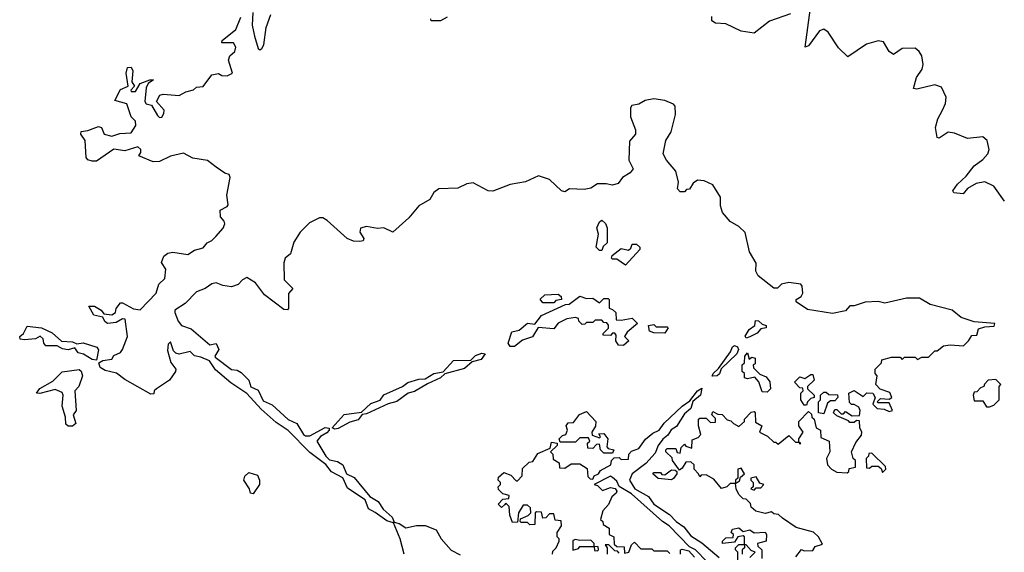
# Model space of a CAD drawing. Extents: x 2106670 to 2323771, y 35271 to 224896.
# Tile 303 of 419: x 2238702 to 2243224, y 159634 to 162081. Entities that reach past the tile are written whole.
import ezdxf

# ---------------------------------------------------------------- set-up
doc = ezdxf.new("R2010")
doc.units = 0

msp = doc.modelspace()

# ---------------------------------------------------------------- linework, layer by layer
at = {"layer": '0CON20XD'}
for points in [[(2243225, 161247.5), (2243175, 161315.8), (2243135, 161335.6), (2243095, 161328.6), (2243054.2, 161305), (2243035, 161281.2), (2242992.5, 161285), (2242987.5, 161295), (2243008.8, 161325), (2243048.9, 161361.1), (2243085, 161410), (2243125, 161438.1), (2243147.8, 161465), (2243154.5, 161485), (2243144.4, 161525), (2243125, 161542.2), (2243054.5, 161535.5), (2242995, 161559.5), (2242966.6, 161563.4), (2242925, 161536.2), (2242915, 161540), (2242907.3, 161585), (2242919.1, 161625), (2242940, 161665), (2242954, 161696), (2242956.1, 161725), (2242935, 161770), (2242905, 161781.1), (2242822, 161762), (2242807.5, 161765), (2242820.6, 161815), (2242845.9, 161854.1), (2242851.5, 161875), (2242845.4, 161915), (2242833.3, 161935), (2242815, 161949.1), (2242755, 161948), (2242715, 161921.2), (2242695, 161933.8), (2242668.3, 161978.3), (2242644, 161984), (2242591.7, 161968.3), (2242505, 161910), (2242461.7, 161951.7), (2242415, 162023.8), (2242395, 162037.5), (2242375, 162028.8), (2242325, 161960), (2242310, 161955), (2242333.3, 162135)], [(2240467.5, 159625), (2240450, 159695), (2240418.8, 159768.8), (2240388.5, 159778.5), (2240335, 159816.2), (2240304.2, 159834.2), (2240289.2, 159875), (2240208.2, 159928.2), (2240185.7, 159975.7), (2240133.9, 160003.9), (2240107.8, 160037.8), (2240035, 160092.9), (2239935, 160192.7), (2239880.2, 160230.2), (2239811.1, 160291.1), (2239745, 160363.3), (2239672.7, 160412.7), (2239601.5, 160471.5), (2239573.5, 160513.5), (2239535, 160530.8), (2239505, 160536), (2239485, 160556.7), (2239435, 160543.8), (2239419.3, 160549.3), (2239409.3, 160559.3), (2239395, 160600), (2239385, 160590), (2239380.7, 160560.7), (2239396.4, 160506.4), (2239420, 160475), (2239417.5, 160465), (2239390, 160425), (2239330, 160385), (2239320, 160375), (2239318.3, 160361.7), (2239305, 160360), (2239185, 160427.5), (2239147, 160457), (2239095, 160469.2), (2239072.1, 160482.1), (2239066.2, 160505), (2239085, 160515.6), (2239125, 160521.2), (2239135, 160537.5), (2239165, 160552.1), (2239174.5, 160565), (2239198, 160625), (2239186.7, 160705), (2239175, 160706), (2239145, 160690), (2239105, 160684.3), (2239093.5, 160693.5), (2239083.9, 160713.9), (2239043.2, 160723.2), (2239020, 160765), (2239046.7, 160765), (2239076.4, 160746.4), (2239089.3, 160729.3), (2239125, 160724.5), (2239142.9, 160735), (2239145.8, 160754.2), (2239165, 160780), (2239175, 160780), (2239225, 160752), (2239255, 160747.1), (2239329.4, 160825), (2239342, 160865), (2239368.6, 160891.4), (2239374.3, 160935), (2239354.3, 160965), (2239364.3, 160995), (2239382, 161008), (2239405, 161012.9), (2239475, 161001.9), (2239505, 161022), (2239545, 161033.1), (2239564.1, 161055.9), (2239585, 161066), (2239603.8, 161085), (2239636.6, 161123.4), (2239645, 161142.5), (2239642, 161155), (2239624, 161175), (2239622.5, 161205), (2239655, 161222.5), (2239659.3, 161230.7), (2239654.2, 161275), (2239668.6, 161355), (2239665, 161368.8), (2239645, 161375.7), (2239605, 161403.8), (2239564.3, 161434.3), (2239497.5, 161445), (2239455, 161468), (2239395, 161453.6), (2239345, 161429.1), (2239315, 161427.8), (2239250, 161455), (2239259.2, 161470.8), (2239259.2, 161485), (2239245, 161497.1), (2239185, 161477.5), (2239134.5, 161485.5), (2239055, 161431.2), (2239035, 161430), (2239015, 161437.5), (2239007, 161447), (2239002.5, 161525), (2238982.5, 161555), (2238985, 161567.5), (2239015, 161571.2), (2239065, 161590), (2239077.5, 161585), (2239090, 161555), (2239125, 161546.2), (2239162.5, 161557.5), (2239215, 161561.4), (2239235.6, 161595), (2239234.3, 161614.3), (2239214, 161635), (2239193.9, 161693.9), (2239140, 161710), (2239165, 161760), (2239200, 161775), (2239192, 161835), (2239198.3, 161861.7), (2239215, 161863.3), (2239222, 161845), (2239217.5, 161795), (2239230, 161775), (2239212.5, 161757.5), (2239215, 161750), (2239235, 161750), (2239255, 161787.5), (2239300, 161805), (2239317.5, 161805), (2239292.5, 161787.5), (2239283, 161767), (2239277.5, 161705), (2239284, 161694), (2239308.3, 161688.3), (2239335, 161640.8), (2239345, 161631.5), (2239355, 161632.7), (2239365, 161650), (2239365.5, 161665), (2239330, 161705), (2239345.8, 161734.2), (2239361.7, 161738.3), (2239435, 161732), (2239465, 161748.6), (2239501.2, 161758.8), (2239515, 161770), (2239545, 161773.8), (2239585, 161826.7), (2239615, 161833.3), (2239630, 161825), (2239655, 161822.5), (2239680, 161835), (2239661.4, 161895), (2239668, 161915), (2239690.8, 161935), (2239694.4, 161955), (2239685, 161974), (2239630, 161975), (2239632.5, 161985), (2239694.4, 162035.6), (2239718.3, 162091.7)], [(2239773.2, 162113.2), (2239770, 162055), (2239780, 162005), (2239797.7, 161947.7), (2239805, 161942), (2239815, 161948.8), (2239823.8, 161965), (2239834.4, 162045), (2239855.6, 162105)], [(2240665, 162092.5), (2240635, 162076), (2240592.5, 162075), (2240590, 162085)], [(2242242.5, 162107.5), (2242145.4, 162074.6), (2242075, 162019.2), (2242015, 162027.5), (2241945, 162060.9), (2241897.5, 162065), (2241881.2, 162075), (2241881.4, 162095)], [(2242267, 159613), (2242293, 159647), (2242305, 159640), (2242345, 159642.5), (2242355, 159660), (2242388.3, 159671.7), (2242370, 159705), (2242347, 159727), (2242268.3, 159748.3), (2242205, 159790), (2242187, 159807), (2242165, 159810), (2242155, 159820), (2242125, 159812.5), (2242083, 159823), (2242061.7, 159841.7), (2242058.3, 159858.3), (2242038.3, 159878.3), (2242025, 159880), (2242005, 159900), (2241992.5, 159925), (2241990, 159950), (2242008.3, 159961.7), (2242011.7, 159978.3), (2242030, 159995), (2242015, 160020), (2242000, 160015), (2242000, 159975), (2241990, 159965), (2241990, 159950), (2241965, 159950), (2241950, 159935), (2241925, 159927.5), (2241889.3, 159969.3), (2241855, 159990), (2241832.5, 159987.5), (2241825, 159980), (2241820, 159995), (2241800, 160015), (2241800, 160035), (2241785, 160050), (2241761.7, 160048.3), (2241745, 160020), (2241731.7, 160011.7), (2241700, 160055), (2241698.3, 160068.3), (2241670, 160095), (2241670, 160105), (2241675, 160110), (2241715, 160110), (2241721.7, 160091.7), (2241735, 160090), (2241740, 160115), (2241755, 160130), (2241761.7, 160121.7), (2241788.3, 160111.7), (2241790, 160150), (2241818.3, 160161.7), (2241830, 160175), (2241820, 160215), (2241820, 160245), (2241825, 160250), (2241855, 160250), (2241875, 160230), (2241898.3, 160231.7), (2241898.3, 160248.3), (2241880, 160265), (2241885, 160280), (2241908.3, 160268.3), (2241927.5, 160267.5), (2241951.7, 160241.7), (2241968.3, 160238.3), (2241980, 160225), (2242005, 160212.5), (2242030, 160235), (2242030, 160245), (2242061.7, 160278.3), (2242075, 160280), (2242080, 160275), (2242081.7, 160231.7), (2242110, 160215), (2242100, 160185), (2242137, 160167), (2242165, 160140), (2242175, 160140), (2242185, 160130), (2242235, 160170), (2242265, 160140), (2242280, 160140), (2242285, 160130), (2242290, 160135), (2242280, 160140), (2242280, 160155), (2242300, 160185), (2242280, 160215), (2242280, 160235), (2242325, 160280), (2242338.3, 160268.3), (2242340, 160255), (2242350, 160245), (2242360, 160205), (2242380, 160195), (2242381.7, 160161.7), (2242420, 160145), (2242422.5, 160095), (2242407.5, 160065), (2242412.5, 160035), (2242430, 160015), (2242455, 160002.5), (2242501.7, 159998.3), (2242510, 160005), (2242511.7, 160018.3), (2242540, 160025), (2242540, 160055), (2242530, 160065), (2242522.5, 160095), (2242541.7, 160138.3), (2242568.3, 160171.7), (2242570, 160185), (2242560, 160205), (2242558.3, 160238.3), (2242545, 160240), (2242535, 160230), (2242515, 160230), (2242508.3, 160238.3), (2242455, 160260), (2242440, 160275), (2242445, 160290), (2242455, 160290), (2242475, 160270), (2242485, 160270), (2242495, 160280), (2242525, 160260), (2242558.3, 160261.7), (2242562.5, 160285), (2242555, 160300), (2242535, 160312.5), (2242522.5, 160312.5), (2242512.5, 160322.5), (2242510, 160365), (2242535, 160377.5), (2242575, 160350), (2242593, 160367), (2242620, 160365), (2242630, 160345), (2242620, 160315), (2242640, 160295), (2242671.7, 160291.7), (2242695, 160280), (2242710, 160285), (2242695, 160320), (2242645, 160320), (2242640, 160325), (2242655, 160340), (2242695, 160337.5), (2242707.5, 160345), (2242698.3, 160368.3), (2242653, 160383), (2242633.3, 160405), (2242640, 160445), (2242630, 160455), (2242630, 160475), (2242660, 160505), (2242661.7, 160518.3), (2242705, 160530), (2242745, 160530), (2242755, 160520), (2242765, 160530), (2242815, 160530), (2242825, 160520), (2242845, 160530), (2242875, 160530), (2242905, 160560), (2242915, 160560), (2242945, 160582.5), (2242975, 160587.5), (2243037, 160583), (2243060, 160605), (2243075, 160630), (2243098.3, 160631.7), (2243105, 160660), (2243135, 160670), (2243177, 160673), (2243180, 160685), (2243085, 160692.5), (2243025, 160712.5), (2242985, 160746), (2242882.7, 160772.7), (2242835, 160802), (2242775, 160801.2), (2242675, 160778.8), (2242645, 160786.2), (2242585, 160782.5), (2242535, 160766.2), (2242514.2, 160765.8), (2242495, 160742.5), (2242435, 160731.2), (2242319.5, 160749.5), (2242267.5, 160785), (2242267.5, 160795), (2242290.7, 160809.3), (2242298, 160825), (2242296.1, 160856.1), (2242290, 160865), (2242235, 160873.8), (2242200, 160865), (2242182.5, 160847.5), (2242165, 160846.7), (2242094.2, 160904.2), (2242083.3, 160925), (2242085, 160962.5), (2242054.2, 161014.2), (2242033.6, 161103.6), (2242005, 161131.2), (2241965, 161153.8), (2241930, 161195), (2241921.2, 161225), (2241920, 161265), (2241885, 161322.5), (2241845, 161340), (2241815, 161343.3), (2241795, 161330), (2241778.3, 161301.7), (2241765, 161300), (2241755, 161290), (2241735, 161290), (2241723, 161303), (2241727.5, 161335), (2241716, 161385), (2241673.3, 161435), (2241656.7, 161465), (2241668.8, 161525), (2241693.9, 161566.1), (2241713.3, 161645), (2241713, 161683), (2241705, 161692.5), (2241665, 161710), (2241615, 161716.7), (2241575, 161710), (2241545, 161693.3), (2241513.6, 161686.4), (2241507.5, 161675), (2241507.5, 161635), (2241530, 161575), (2241530, 161555), (2241503.3, 161523.3), (2241500, 161435), (2241520, 161395), (2241505, 161376.7), (2241470, 161355), (2241451.2, 161328.8), (2241425, 161320.8), (2241395, 161326)], [(2241395, 161326), (2241355, 161326), (2241325, 161306.7), (2241295, 161300), (2241227, 161303), (2241205, 161290), (2241190, 161295), (2241135, 161346.7), (2241085, 161363.3), (2241025, 161336), (2240955, 161323.3), (2240875, 161292.5), (2240854.2, 161294.2), (2240785, 161331.2), (2240755, 161326.2), (2240715, 161306.2), (2240627, 161303), (2240603.6, 161286.4), (2240585.9, 161254.1), (2240535, 161226.2), (2240488.9, 161171.1), (2240416.1, 161103.9), (2240375, 161123.8), (2240345, 161122), (2240295, 161130), (2240267, 161123), (2240263.8, 161105), (2240282.5, 161075), (2240280, 161065), (2240265, 161061.2), (2240235, 161062.5), (2240206.7, 161075), (2240115, 161158.1), (2240095, 161170.6), (2240079.2, 161170.8), (2240032.7, 161147.3), (2239990, 161105), (2239962, 161058), (2239946.2, 161005), (2239922, 160985), (2239915.9, 160964.1), (2239917.5, 160885), (2239957.5, 160845), (2239936.7, 160823.3), (2239936.7, 160753.3), (2239931.7, 160748.3), (2239915, 160750), (2239827.3, 160817.3), (2239785, 160871.2), (2239745, 160896), (2239725, 160886.2), (2239706.1, 160863.9), (2239675, 160853.8), (2239635, 160859.4), (2239605, 160871.4), (2239585, 160867.5), (2239554.2, 160845.8), (2239515, 160830.8), (2239463, 160777), (2239415, 160746.7), (2239414.2, 160735), (2239430.4, 160695), (2239445, 160676.5), (2239490, 160660), (2239575, 160586.7), (2239605, 160592.5), (2239616.7, 160565), (2239598, 160535), (2239600.3, 160530.3), (2239675, 160473.3), (2239701.2, 160471.2), (2239720, 160460), (2239754.4, 160424.4), (2239764.5, 160394.5), (2239798.1, 160378.1), (2239820.2, 160330.2), (2239861.7, 160311.7), (2239934.6, 160244.6), (2239975.6, 160225.6), (2240005.7, 160175), (2240015, 160168.5), (2240035, 160168.5), (2240105, 160207.8), (2240123.6, 160203.6), (2240124, 160195), (2240112.5, 160182.5), (2240084.5, 160165.5), (2240067.5, 160145), (2240108.6, 160075), (2240125, 160058), (2240161.4, 160051.4), (2240185.7, 160035.7), (2240203.3, 159995), (2240238, 159978), (2240310.3, 159890.3), (2240347.9, 159867.9), (2240371.4, 159831.4), (2240413.3, 159795), (2240422.5, 159772.5), (2240445, 159766.5), (2240475, 159745.6), (2240525, 159756.2), (2240565, 159756.7), (2240615, 159737.5), (2240637.5, 159695), (2240683.6, 159643.6), (2240725, 159622.5)], [(2241375, 161020), (2241365, 161020), (2241350, 161035), (2241360, 161095), (2241353.3, 161125), (2241365, 161152.5), (2241375, 161160), (2241392.5, 161145), (2241400, 161125), (2241400, 161055), (2241381.7, 161038.3), (2241375, 161020)], [(2241485, 160952.5), (2241445, 160980), (2241425, 160980), (2241420, 160985), (2241423, 160997), (2241465, 161030), (2241497.5, 161022.5), (2241508.3, 161031.7), (2241515, 161050), (2241535, 161050), (2241550, 161035), (2241550, 161025), (2241485, 160952.5)], [(2240975, 160578.6), (2240955, 160580), (2240945.6, 160595), (2240962.7, 160647.3), (2240996.7, 160655), (2241034, 160686), (2241068.3, 160681.7), (2241098, 160722), (2241208.3, 160771.7), (2241225, 160773.3), (2241275, 160810), (2241305, 160800), (2241335, 160802), (2241365, 160780), (2241385, 160800), (2241405, 160800), (2241410, 160795), (2241410, 160755), (2241425, 160750), (2241440, 160735), (2241441.7, 160701.7), (2241465, 160700), (2241515, 160710), (2241540, 160685), (2241492.5, 160645), (2241480, 160625), (2241500, 160605), (2241475, 160583.3), (2241452.5, 160585), (2241440, 160605), (2241441.7, 160631.7), (2241435, 160640), (2241425, 160640), (2241415, 160630), (2241381.7, 160631.7), (2241381.7, 160638.3), (2241407, 160663), (2241407, 160677), (2241398.3, 160688.3), (2241385, 160690), (2241375, 160700), (2241345, 160700), (2241335, 160690), (2241305, 160690), (2241298.3, 160681.7), (2241285, 160680), (2241270, 160695), (2241268.3, 160708.3), (2241255, 160712.5), (2241215, 160706.2), (2241175, 160686), (2241155, 160660), (2241083.6, 160666.4), (2241056.8, 160623.2), (2241011.7, 160608.3), (2240975, 160578.6)], [(2241155, 160780), (2241105, 160780), (2241093, 160797), (2241113.6, 160816.4), (2241175, 160820), (2241188.3, 160808.3), (2241190, 160795), (2241165, 160790), (2241155, 160780)], [(2242038.3, 160618.3), (2242033.3, 160626.7), (2242052, 160658), (2242077.5, 160675), (2242081.7, 160698.3), (2242095, 160697.5), (2242111.7, 160681.7), (2242130, 160675), (2242130, 160665), (2242105, 160660), (2242088.8, 160641.2), (2242055, 160623.3), (2242038.3, 160618.3)], [(2239055, 160516.7), (2239035, 160519.5), (2238995, 160544.2), (2238970.8, 160550.8), (2238955, 160573.3), (2238924.5, 160564.5), (2238898.6, 160568.6), (2238875, 160582), (2238823.1, 160583.1), (2238813.8, 160595), (2238810, 160615), (2238796.4, 160626.4), (2238775, 160614), (2238725, 160610), (2238705, 160612.5), (2238702.5, 160625), (2238720.5, 160639.5), (2238737.5, 160672.5), (2238802.5, 160665), (2238851.7, 160641.7), (2238894.1, 160604.1), (2238945, 160600.8), (2238965, 160591.2), (2238994.6, 160595.4), (2239056.2, 160576.2), (2239064.3, 160564.3), (2239055, 160516.7)], [(2241665, 160640), (2241615, 160642.5), (2241595, 160650), (2241590, 160675), (2241615, 160680), (2241625, 160670), (2241675, 160670), (2241680, 160665), (2241665, 160640)], [(2241883, 160443), (2241886.7, 160455), (2241911.7, 160478.3), (2241965.7, 160554.3), (2241975, 160577.5), (2241985, 160583.3), (2241998, 160578), (2242003.8, 160565), (2241996.2, 160545), (2241923.3, 160476.7), (2241915.7, 160454.3), (2241905, 160444), (2241883, 160443)], [(2242135, 160370), (2242111.7, 160371.7), (2242097, 160417), (2242078.3, 160438.3), (2242045, 160430), (2242030, 160435), (2242030, 160455), (2242020, 160465), (2242020, 160495), (2242030, 160505), (2242032.5, 160535), (2242045, 160550), (2242051.7, 160521.7), (2242065, 160530), (2242080, 160525), (2242080, 160500), (2242070, 160495), (2242071.7, 160481.7), (2242101.7, 160451.7), (2242130, 160440), (2242146.7, 160416.7), (2242150, 160385), (2242135, 160370)], [(2240149.5, 160199.5), (2240136.7, 160205), (2240192.6, 160267.4), (2240272, 160278), (2240315, 160318.1), (2240357.1, 160332.9), (2240375, 160358), (2240460, 160395), (2240485, 160414.3), (2240535, 160429.5), (2240565, 160431.4), (2240604.6, 160455.4), (2240646.4, 160463.6), (2240694.4, 160515.6), (2240774.1, 160515.9), (2240795, 160538.5), (2240825, 160549.2), (2240840, 160545), (2240820.8, 160519.2), (2240780.7, 160509.3), (2240745, 160478.6), (2240655, 160453.8), (2240635.4, 160434.6), (2240575, 160408), (2240515, 160372.2), (2240486.2, 160365), (2240435, 160327.1), (2240393.8, 160316.2), (2240295, 160269.2), (2240275, 160267.5), (2240257.4, 160242.6), (2240218.9, 160231.1), (2240165, 160202.5), (2240149.5, 160199.5)], [(2238925, 160213.3), (2238915, 160222.5), (2238913.3, 160255), (2238898.1, 160305), (2238902.5, 160355), (2238897.3, 160367.3), (2238865, 160381.4), (2238795, 160363.3), (2238780, 160365), (2238795, 160386.7), (2238855, 160420), (2238897.1, 160462.9), (2238975, 160474), (2238985, 160466.7), (2238991.1, 160445), (2238974.3, 160395.7), (2238956.2, 160375), (2238961.2, 160285), (2238947.5, 160265), (2238960, 160225), (2238945, 160213.8), (2238925, 160213.3)], [(2242315, 160310), (2242305, 160310), (2242290, 160335), (2242290, 160365), (2242300, 160375), (2242298.3, 160388.3), (2242285, 160390), (2242260, 160415), (2242285, 160440), (2242307.5, 160432.5), (2242335, 160450), (2242345, 160450), (2242350, 160425), (2242320, 160395), (2242320, 160385), (2242350, 160355), (2242350, 160345), (2242335, 160340), (2242320, 160325), (2242315, 160310)], [(2243141.7, 160301.7), (2243155, 160302.5), (2243175, 160310), (2243200, 160335), (2243200, 160395), (2243207.5, 160405), (2243185, 160427.5), (2243150, 160425), (2243133, 160407), (2243130, 160395), (2243115, 160390), (2243098.3, 160371.7), (2243085, 160370), (2243080, 160355), (2243085, 160330), (2243125, 160330), (2243141.7, 160301.7)], [(2241148.8, 159625), (2241151.2, 159638.8), (2241166.2, 159655), (2241180, 159685), (2241180, 159695), (2241170, 159705), (2241170, 159725), (2241190, 159755), (2241188.3, 159778.3), (2241161.7, 159781.7), (2241155, 159810), (2241135, 159810), (2241118.3, 159791.7), (2241105, 159790), (2241098.3, 159818.3), (2241075, 159820), (2241070, 159815), (2241068.3, 159761.7), (2241045, 159760), (2241035, 159770), (2241005, 159770), (2241000, 159775), (2241001.7, 159788.3), (2241037, 159803), (2241050, 159815), (2241048.3, 159838.3), (2241035, 159850), (2241015, 159850), (2240992.5, 159815), (2240988.3, 159771.7), (2240965, 159770), (2240952.5, 159805), (2240950, 159845), (2240935, 159860), (2240928.3, 159851.7), (2240915, 159840), (2240900, 159855), (2240921.7, 159878.3), (2240948.3, 159881.7), (2240950, 159895), (2240921.7, 159901.7), (2240901.7, 159921.7), (2240900, 159935), (2240910, 159945), (2240910, 159955), (2240900, 159965), (2240901.7, 159978.3), (2240925, 160000), (2240958.3, 159988.3), (2240981.7, 159961.7), (2240988.3, 159961.7), (2241010, 159985), (2241011.7, 160018.3), (2241041.7, 160048.3), (2241058.3, 160051.7), (2241081.7, 160088.3), (2241138.3, 160111.7), (2241145, 160140), (2241170, 160135), (2241170, 160125), (2241140, 160095), (2241150, 160085), (2241151.7, 160061.7), (2241180, 160045), (2241181.7, 160021.7), (2241205, 160020), (2241235, 160040), (2241275, 160040), (2241308.3, 160018.3), (2241311.7, 159981.7), (2241321.7, 159971.7), (2241335, 159970), (2241340, 159985), (2241360, 159995), (2241370, 160010), (2241417.5, 160035), (2241420, 160055), (2241431.7, 160068.3), (2241455, 160070), (2241465, 160060), (2241498.3, 160061.7), (2241500, 160085), (2241511.7, 160098.3), (2241545, 160110), (2241576.1, 160153.9), (2241609.3, 160180.7), (2241638.8, 160195), (2241662.3, 160227.7), (2241744.5, 160305.5), (2241779.7, 160330.3), (2241815, 160376.2), (2241835, 160387.5), (2241828.8, 160355), (2241793.3, 160326.7), (2241784, 160295), (2241755, 160270), (2241718, 160212), (2241693.5, 160196.5), (2241678, 160172), (2241655, 160153.3), (2241634.2, 160125), (2241620, 160090), (2241578, 160042), (2241514.2, 159995), (2241502.9, 159965), (2241527.5, 159925), (2241590, 159890), (2241614.6, 159854.6), (2241686.8, 159806.8), (2241716.2, 159775), (2241751.5, 159751.5), (2241785, 159709.2), (2241835, 159678), (2241915, 159610)], [(2242395, 160270), (2242370, 160275), (2242370, 160325), (2242380, 160335), (2242380, 160355), (2242395, 160370), (2242405, 160370), (2242418.3, 160358.3), (2242457.5, 160357.5), (2242460, 160345), (2242445, 160330), (2242425, 160330), (2242411.7, 160318.3), (2242395, 160270)], [(2241425, 160090), (2241385, 160090), (2241370, 160105), (2241365, 160130), (2241351.7, 160128.3), (2241335, 160110), (2241311.7, 160111.7), (2241310, 160135), (2241320, 160145), (2241315, 160160), (2241275, 160160), (2241255, 160140), (2241185, 160140), (2241180, 160155), (2241195, 160170), (2241210, 160175), (2241217.5, 160195), (2241212.5, 160215), (2241221.7, 160228.3), (2241245, 160230), (2241273.6, 160266.4), (2241305, 160280), (2241347.5, 160235), (2241347, 160213), (2241330, 160185), (2241331.7, 160171.7), (2241365, 160160), (2241370, 160165), (2241361.7, 160178.3), (2241385, 160180), (2241402.5, 160155), (2241398.3, 160118.3), (2241405, 160110), (2241430, 160105), (2241425, 160090)], [(2242665, 160000), (2242680, 160015), (2242678.3, 160028.3), (2242615, 160090), (2242601.7, 160088.3), (2242600, 160075), (2242590, 160065), (2242591.7, 160021.7), (2242605, 160020), (2242615, 160030), (2242645, 160030), (2242658.3, 160018.3), (2242665, 160000)], [(2241695, 159967.5), (2241635, 159972.5), (2241610, 159995), (2241615, 160000), (2241645, 160000), (2241651.7, 159991.7), (2241665, 159990), (2241695, 160012.5), (2241711.7, 160011.7), (2241720, 160005), (2241720, 159995), (2241705, 159972.5), (2241695, 159967.5)], [(2239775, 159902.5), (2239762.5, 159905), (2239757.5, 159925), (2239732, 159965), (2239735.9, 159984.1), (2239755, 160000), (2239795, 159987.5), (2239803.3, 159965), (2239803.3, 159945), (2239775, 159902.5)], [(2241860, 159590), (2241805.4, 159645.4), (2241778.8, 159658.8), (2241685.3, 159755.3), (2241654.6, 159774.6), (2241512, 159902), (2241455.7, 159935.7), (2241445, 159960), (2241425, 159978), (2241415, 159983.8), (2241340, 159945), (2241355, 159940), (2241378.3, 159918.3), (2241415, 159931.2), (2241436.2, 159926.2), (2241443.8, 159915), (2241442, 159905), (2241421.7, 159888.3), (2241407, 159853), (2241380, 159825), (2241370, 159785), (2241380, 159775), (2241381.7, 159761.7), (2241410, 159745), (2241410, 159715), (2241430, 159705), (2241431.7, 159671.7), (2241445, 159660), (2241478.3, 159658.3), (2241480, 159630)], [(2242075, 159920), (2242085, 159930), (2242105, 159930), (2242120, 159945), (2242101.7, 159951.7), (2242085, 159980), (2242060, 159975), (2242060, 159965), (2242070, 159955), (2242070, 159935), (2242060, 159925), (2242075, 159920)], [(2242055, 159610), (2242080, 159635), (2242061.7, 159641.7), (2242038.3, 159668.3), (2242030, 159670), (2242030, 159705), (2242025, 159710), (2242000, 159705), (2241985, 159680), (2241930, 159675), (2241930, 159685), (2241945, 159700), (2241978.3, 159701.7), (2241980, 159715), (2241970, 159725), (2241975, 159740), (2242005, 159746.7), (2242025, 159730), (2242055, 159737.5), (2242075, 159722.5), (2242126.4, 159726.4), (2242132.5, 159715), (2242130, 159685), (2242090, 159675), (2242091.7, 159661.7), (2242110, 159645), (2242110, 159605)], [(2241355, 159640), (2241360, 159645), (2241358.3, 159658.3), (2241340, 159660), (2241340, 159675), (2241325, 159690), (2241275, 159687.5), (2241255, 159692.5), (2241242.5, 159687.5), (2241243, 159643), (2241268.3, 159651.7), (2241275, 159660), (2241340, 159660), (2241341.7, 159641.7), (2241355, 159640)], [(2241455, 159630), (2241448.3, 159638.3), (2241435, 159640), (2241408.3, 159668.3), (2241391.7, 159668.3), (2241400, 159655), (2241400, 159625)], [(2241480, 159630), (2241500, 159635), (2241511.7, 159668.3), (2241525, 159680), (2241555, 159650), (2241605, 159650), (2241615, 159640), (2241675, 159640), (2241688.3, 159628.3)], [(2241737.5, 159625), (2241737.5, 159645), (2241745, 159648.8), (2241775, 159641.2), (2241801.2, 159611.2)], [(2242000, 159595), (2242000, 159635), (2241990, 159645), (2241990, 159655), (2242005, 159670), (2242030, 159670), (2242030, 159655), (2242020, 159645), (2242020, 159625)]]:
    msp.add_lwpolyline(points, dxfattribs=at)

doc.saveas('drawing.dxf')
